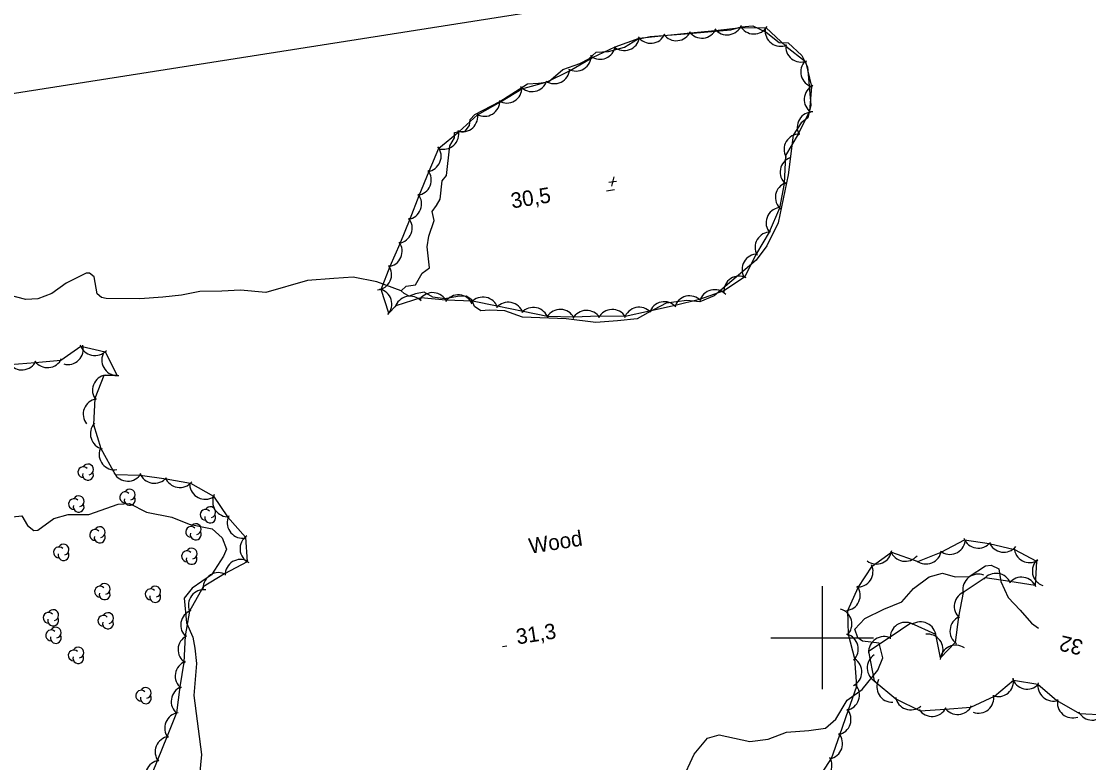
# Model space of a CAD drawing. Extents: x 646142 to 649934, y 5874075 to 5876351.
# Drawn here: x 648244.3 to 648451.8, y 5875975.7 to 5876119.8 of the extents above; entities that cross this region are included whole.
import ezdxf

# ---------------------------------------------------------------- set-up
doc = ezdxf.new("R2010")
doc.units = 0
for name, color, linetype in [('Niveau 2', 7, 'Continuous'), ('Niveau 3', 7, 'Continuous'), ('Niveau 4', 7, 'Continuous'), ('Niveau 44', 7, 'Continuous'), ('Niveau 60', 7, 'Continuous'), ('Niveau 61', 7, 'Continuous')]:
    doc.layers.add(name, color=color, linetype=linetype)

msp = doc.modelspace()

# ---------------------------------------------------------------- linework, layer by layer
at = {"layer": 'Niveau 2'}
for points in [[(648241.38, 5876023.38), (648244.45, 5876023.67), (648245.51, 5876021.79), (648246.78, 5876020.85), (648247.52, 5876020.91), (648250.66, 5876023.15), (648253.46, 5876023.94), (648257.47, 5876023.95), (648263.14, 5876025.98), (648265.37, 5876026.09), (648268.64, 5876024.38), (648273.57, 5876023.42), (648276.93, 5876022.07), (648281.4, 5876021.13), (648283.35, 5876019.44), (648284.21, 5876017.21), (648283.62, 5876015.84), (648281.32, 5876012.23), (648277.52, 5876009.65), (648276.01, 5876007.7), (648276.42, 5876002.9), (648277.66, 5876000.12), (648278.05, 5875997.97), (648278.39, 5875994.95), (648277.88, 5875988.77), (648279.37, 5875977.28), (648278.81, 5875971.9)], [(648372.75, 5875972.18), (648375.1, 5875977.35), (648377.71, 5875980.47), (648380, 5875981.1), (648385.91, 5875979.82), (648389.53, 5875980.27), (648393.08, 5875981.62), (648397.38, 5875981.95), (648400.65, 5875982.42), (648402.63, 5875984.18), (648404.87, 5875987.84), (648407.78, 5875989.95), (648410.81, 5875993.68), (648411.77, 5875996.1), (648411.05, 5875998.91), (648407.83, 5875999.3), (648406.92, 5875999.98), (648406.34, 5876001.66), (648408.29, 5876003.75), (648411.98, 5876005.52), (648415.51, 5876006.99), (648417.77, 5876009.57), (648420.79, 5876011.86), (648423.36, 5876012.51), (648425.86, 5876011.83), (648428.59, 5876011.92), (648431.74, 5876013.94), (648432.87, 5876014.13), (648434.35, 5876013.39), (648434.76, 5876010.95), (648436.13, 5876007.79), (648438.48, 5876005.32), (648440.71, 5876002.85), (648442.04, 5876001.84)]]:
    msp.add_lwpolyline(points, dxfattribs=at)
at = {"layer": 'Niveau 3'}
for p, q in [((648358.51, 5876088.54), (648360.05, 5876088.78)), ((648358.51, 5876088.54), (648360.05, 5876088.78)), ((648359.49, 5876089.61), (648359.03, 5876087.75)), ((648359.49, 5876089.61), (648359.03, 5876087.75)), ((648358.06, 5876086.85), (648359.64, 5876087.1)), ((648358.06, 5876086.85), (648359.64, 5876087.1)), ((648337.89, 5875998.26), (648338.69, 5875998.39))]:
    msp.add_line(p, q, dxfattribs=at)
at = {"layer": 'Niveau 4'}
for points in [[(648318.16, 5876067.44), (648319.13, 5876068.32), (648320.94, 5876068.57), (648322.25, 5876070.85), (648323.66, 5876071.87), (648323.24, 5876075.98), (648323.54, 5876078.07), (648324.57, 5876081.13), (648324.21, 5876082.83), (648325.04, 5876084.04), (648325.75, 5876085.25), (648326.16, 5876088.84), (648327, 5876089.82), (648327.6, 5876095.61), (648328.51, 5876097.18), (648328.55, 5876098.21), (648329.56, 5876098.4), (648330.58, 5876098.48), (648331.42, 5876099.57), (648331.56, 5876100.73), (648332.51, 5876101.72), (648337.35, 5876104.26), (648342.7, 5876107.65), (648344.86, 5876107.81), (648346.78, 5876108.06), (648349.57, 5876110.45), (648352.91, 5876111.62), (648354.67, 5876112.55), (648356.06, 5876113.8), (648358.45, 5876113.98), (648361.59, 5876114.78), (648364.1, 5876116.35), (648366.57, 5876116.87), (648373.38, 5876117.38), (648382.23, 5876118.14), (648384.24, 5876118.75), (648386.51, 5876118.92)], [(648386.51, 5876118.92), (648389.11, 5876117.73), (648391.66, 5876115.73), (648393.38, 5876115.63), (648396.07, 5876113.19), (648397.15, 5876110.97), (648397.82, 5876103.55), (648397.21, 5876101.09), (648395.91, 5876100.08), (648394.38, 5876097.67), (648393.36, 5876090.01), (648391.43, 5876080.68), (648389.25, 5876076.15), (648387.18, 5876073.36), (648379.02, 5876066.43), (648376.25, 5876065.31), (648373.72, 5876065.58), (648369.65, 5876065.05), (648366.13, 5876063.18), (648364.05, 5876061.99), (648360.2, 5876061.59), (648356, 5876061.28), (648350.23, 5876062), (648341.75, 5876062.29), (648338.34, 5876063.53), (648335.36, 5876063.66), (648333.66, 5876063.53), (648332.45, 5876064.36), (648331.9, 5876065.7), (648330.81, 5876066.42), (648329.11, 5876066.3), (648326.63, 5876065.88), (648324.32, 5876066.17), (648322.64, 5876067.2), (648320.95, 5876066.84), (648319.73, 5876066.41), (648318.77, 5876066.91), (648318.16, 5876067.44)], [(648318.16, 5876067.44), (648313.46, 5876069.16), (648308.82, 5876070.08), (648305.06, 5876069.8), (648299.95, 5876069.43), (648291.88, 5876067.1), (648286.93, 5876067.54), (648283.28, 5876067.39), (648279.06, 5876067.3), (648275.45, 5876066.58), (648271.81, 5876066.19), (648267.38, 5876065.86), (648260.84, 5876065.96), (648259.92, 5876066.12), (648259.06, 5876066.86), (648258.47, 5876070.15), (648257.61, 5876070.89), (648256.93, 5876070.84), (648253.06, 5876068.95), (648250.24, 5876066.9), (648247.57, 5876065.89), (648245.18, 5876065.72), (648240.5, 5876066.98)]]:
    msp.add_lwpolyline(points, dxfattribs=at)
at = {"layer": 'Niveau 44'}
for points in [[(648315.78, 5876063.07), (648314.3, 5876067.69), (648316, 5876072.2), (648317.95, 5876076.64), (648319.89, 5876081.42), (648321.66, 5876085.94), (648323.64, 5876090.68), (648325.49, 5876095.17), (648329.45, 5876098.39), (648333.03, 5876101.67), (648337.48, 5876104.18), (648341.64, 5876106.67), (648346.54, 5876108.04), (648350.89, 5876110.2), (648355.38, 5876112.82), (648359.77, 5876114.89), (648364.43, 5876116.57), (648369.26, 5876117.05), (648374.38, 5876117.56), (648379.21, 5876118.05), (648384.28, 5876118.65), (648389.13, 5876118.56), (648392.91, 5876115.01), (648396.73, 5876112.02), (648397.94, 5876107.17), (648397.56, 5876102.33), (648395.32, 5876097.9), (648392.85, 5876093.72), (648392.61, 5876088.3), (648391.73, 5876083.53), (648389.67, 5876078.86), (648387.21, 5876074.67), (648384.93, 5876070.08), (648380.86, 5876067.44), (648376.16, 5876065.75), (648371.45, 5876064.59), (648366.43, 5876063.48), (648361.69, 5876062.45), (648356.56, 5876062.48), (648351.71, 5876062.31), (648346.6, 5876062.44), (648341.85, 5876063.42), (648336.81, 5876064.46), (648332.05, 5876065.43), (648326.86, 5876065.63), (648322.02, 5876066.05), (648317.1, 5876064.54), (648315.78, 5876063.07)], [(648242.19, 5876053.08), (648247.03, 5876053.51), (648252.01, 5876053.96), (648255.9, 5876056.65), (648260.64, 5876055.6), (648262.99, 5876050.96), (648260.39, 5876051), (648258.64, 5876046.47), (648258.36, 5876041.44), (648259.78, 5876036.8), (648262.56, 5876031.73), (648267.41, 5876031.6), (648272.46, 5876030.85), (648277.25, 5876030.06), (648281.71, 5876027.53), (648284.43, 5876023.51), (648287.89, 5876019.57), (648288.26, 5876014.73), (648283.84, 5876012.4), (648279.67, 5876009.91), (648277, 5876005.14), (648276.16, 5876000.36), (648275.89, 5875995.21), (648275.13, 5875990.42), (648274.48, 5875985.36), (648272.66, 5875980.85), (648270.74, 5875976.08), (648268.92, 5875971.58)], [(648398.44, 5875971.42), (648401.84, 5875976.53), (648403.43, 5875981.11), (648405.12, 5875985.97), (648406.71, 5875990.56), (648406.33, 5875995.9), (648405.13, 5876000.6), (648405.01, 5876005.31), (648407, 5876009.74), (648409.71, 5876013.88), (648413.46, 5876016.63), (648418.61, 5876014.79), (648423.12, 5876016.61), (648427.69, 5876019.04), (648432.48, 5876018.28), (648437.37, 5876017.16), (648441.67, 5876014.9), (648441.41, 5876010.14), (648436.47, 5876010.89), (648431.67, 5876011.61), (648427.4, 5876008.81), (648426.5, 5876004.05), (648425.85, 5875999.07), (648422.98, 5875996.08), (648422.08, 5876000.62), (648417.24, 5876002.79), (648413.2, 5876000.1), (648409.03, 5875997.34), (648410.11, 5875991.64), (648414.35, 5875988.13), (648419.07, 5875985.76), (648423.91, 5875986.12), (648428.89, 5875986.49), (648433.47, 5875988.65), (648437.22, 5875991.74), (648441.94, 5875990.94), (648445.61, 5875987.76), (648450.04, 5875985.29), (648455.01, 5875985)]]:
    msp.add_lwpolyline(points, dxfattribs=at)
for centre, radius, start, end in [((648371.64, 5876119.06), 3, 215.7319, 335.7098), ((648376.62, 5876119.56), 3, 215.7319, 335.7098), ((648381.51, 5876120.19), 3, 218.1537, 338.1316), ((648386.74, 5876120.37), 3, 208.8796, 328.8575), ((648391.92, 5876117.97), 3, 173.2181, 293.196), ((648361.53, 5876117.14), 3, 229.8087, 349.7867), ((648366.67, 5876118.56), 3, 215.7319, 335.7098), ((648356.82, 5876115.45), 3, 235.2178, 349.7867), ((648395.91, 5876114.9), 3, 171.8895, 291.8674), ((648352.11, 5876113.16), 3, 241.9027, 1.8806), ((648398.83, 5876110.01), 3, 135.3175, 255.2954), ((648347.93, 5876110.7), 3, 236.4726, 356.4505), ((648343.61, 5876109.16), 3, 222.1883, 342.1663), ((648399.51, 5876104.61), 3, 115.5095, 235.4875), ((648338.66, 5876106.94), 3, 240.9492, 0.9272), ((648334.37, 5876104.37), 3, 240.9492, 0.9272), ((648330.05, 5876101.33), 3, 252.4721, 12.4501), ((648398.15, 5876099.22), 3, 89.4614, 209.4393), ((648326.36, 5876097.95), 3, 252.4721, 12.4501), ((648395.6, 5876094.92), 3, 89.4614, 209.4393), ((648322.94, 5876093.6), 3, 277.5704, 37.5484), ((648394.82, 5876090.51), 3, 109.539, 229.5169), ((648321.03, 5876088.98), 3, 277.5704, 37.5484), ((648393.91, 5876085.6), 3, 109.539, 229.5169), ((648319.14, 5876084.32), 3, 278.6012, 38.5791), ((648392.1, 5876080.66), 3, 99.6534, 219.6313), ((648317.31, 5876079.67), 3, 278.6012, 38.5791), ((648389.96, 5876075.87), 3, 89.5152, 209.4931), ((648315.36, 5876075.13), 3, 276.2108, 36.1888), ((648387.42, 5876071.56), 3, 89.5152, 209.4931), ((648313.3, 5876070.61), 3, 275.1392, 35.1171), ((648383.86, 5876067.28), 3, 63.0302, 183.0081), ((648313.36, 5876064.84), 3, 317.8028, 77.7807), ((648319.88, 5876063.39), 3, 43.5215, 163.4994), ((648324.29, 5876064.08), 3, 24.9353, 144.9132), ((648329.27, 5876063.64), 3, 24.9353, 144.9132), ((648334.08, 5876063.22), 3, 18.4, 138.378), ((648374.22, 5876063.46), 3, 43.7817, 163.7597), ((648379.08, 5876064.65), 3, 43.7817, 163.7597), ((648338.97, 5876062.21), 3, 18.4, 138.378), ((648343.87, 5876061.2), 3, 18.4, 138.378), ((648349.09, 5876060.82), 3, 27.5561, 147.534), ((648354.2, 5876060.63), 3, 32.1013, 152.0792), ((648359.2, 5876060.81), 3, 32.1013, 152.0792), ((648364.43, 5876061.24), 3, 42.3277, 162.3057), ((648369.32, 5876062.31), 3, 42.3277, 162.3057), ((648253.38, 5876056.11), 3, 254.3203, 14.2982), ((648258.65, 5876057.85), 3, 197.4883, 317.4663), ((648244.45, 5876055.05), 3, 215.1475, 335.1255), ((648249.43, 5876055.5), 3, 215.1475, 335.1255), ((648262.97, 5876053.96), 3, 156.5193, 276.4973), ((648261.16, 5876048.1), 3, 98.9497, 218.9277), ((648259.36, 5876043.44), 3, 98.9497, 218.9277), ((648260.75, 5876039.63), 3, 136.9531, 256.931), ((648262.45, 5876035.63), 3, 158.9483, 278.9263), ((648256.39, 5876032.18), 1.05, 44.1154, 269.804), ((648257.29, 5876032.71), 1.05, 282.2692, 149.7263), ((648257.29, 5876031.66), 1.05, 166.9369, 29.6212), ((648265.03, 5876033.43), 3, 208.538, 328.5159), ((648270.21, 5876033.01), 3, 200.6129, 320.5909), ((648275.14, 5876032.2), 3, 200.6129, 320.5909), ((648265.4, 5876027.82), 1.05, 282.2692, 149.7263), ((648280.06, 5876029.9), 3, 183.196, 303.1739), ((648254.58, 5876025.98), 1.05, 44.1154, 269.804), ((648255.48, 5876026.51), 1.05, 282.2692, 149.7263), ((648264.5, 5876027.29), 1.05, 44.1154, 269.804), ((648265.4, 5876026.77), 1.05, 166.9369, 29.6212), ((648284.53, 5876026.5), 3, 154.0543, 274.0322), ((648255.48, 5876025.46), 1.05, 166.9369, 29.6212), ((648280.15, 5876023.87), 1.05, 44.1154, 269.804), ((648281.05, 5876024.4), 1.05, 282.2692, 149.7263), ((648278.23, 5876021.1), 1.05, 282.2692, 149.7263), ((648281.05, 5876023.35), 1.05, 166.9369, 29.6212), ((648287.34, 5876022.34), 3, 153.3778, 273.3558), ((648258.67, 5876019.98), 1.05, 44.1154, 269.804), ((648259.57, 5876020.51), 1.05, 282.2692, 149.7263), ((648277.33, 5876020.57), 1.05, 44.1154, 269.804), ((648278.23, 5876020.05), 1.05, 166.9369, 29.6212), ((648252.55, 5876017.12), 1.05, 282.2692, 149.7263), ((648259.57, 5876019.46), 1.05, 166.9369, 29.6212), ((648289.84, 5876017.29), 3, 124.3112, 244.2891), ((648424.84, 5876019.2), 3, 231.9616, 351.9395), ((648430.36, 5876020.4), 3, 200.9663, 320.9442), ((648435.3, 5876019.61), 3, 200.9663, 320.9442), ((648251.65, 5876016.59), 1.05, 44.1154, 269.804), ((648252.55, 5876016.07), 1.05, 166.9369, 29.6212), ((648276.54, 5876015.82), 1.05, 44.1154, 269.804), ((648277.44, 5876016.35), 1.05, 282.2692, 149.7263), ((648410.54, 5876017.31), 3, 232.8388, 352.8168), ((648416.16, 5876017.85), 3, 199.7024, 319.6804), ((648420.21, 5876017.33), 3, 231.9616, 351.9395), ((648440.34, 5876017.59), 3, 182.229, 302.2069), ((648277.44, 5876015.3), 1.05, 166.9369, 29.6212), ((648286.95, 5876012.21), 3, 60.9747, 180.9526), ((648406.89, 5876012.86), 3, 265.8138, 25.7917), ((648443.85, 5876012.97), 3, 131.8349, 251.8129), ((648282.66, 5876009.64), 3, 60.9747, 180.9526), ((648430.33, 5876009.35), 3, 68.1607, 188.1387), ((648433.8, 5876009.51), 3, 21.3782, 141.3562), ((648438.75, 5876008.76), 3, 21.3782, 141.3562), ((648259.63, 5876008.95), 1.05, 44.1154, 269.804), ((648260.53, 5876009.48), 1.05, 282.2692, 149.7263), ((648270.36, 5876008.96), 1.05, 282.2692, 149.7263), ((648404.4, 5876008.25), 3, 275.8383, 35.8162), ((648260.53, 5876008.43), 1.05, 166.9369, 29.6212), ((648269.46, 5876008.43), 1.05, 44.1154, 269.804), ((648270.36, 5876007.91), 1.05, 166.9369, 29.6212), ((648279.8, 5876006.31), 3, 82.4583, 202.4363), ((648428.68, 5876006.1), 3, 109.2152, 229.1932), ((648402.78, 5876002.66), 3, 314.4088, 74.3868), ((648249.64, 5876003.86), 1.05, 44.1154, 269.804), ((648250.54, 5876003.34), 1.05, 166.9369, 29.6212), ((648250.54, 5876004.39), 1.05, 282.2692, 149.7263), ((648260.28, 5876003.28), 1.05, 44.1154, 269.804), ((648261.18, 5876003.81), 1.05, 282.2692, 149.7263), ((648278.31, 5876002.44), 3, 110.0304, 230.0084), ((648427.84, 5876001.31), 3, 114.2771, 234.2551), ((648250.12, 5876000.46), 1.05, 44.1154, 269.804), ((648251.02, 5876000.99), 1.05, 282.2692, 149.7263), ((648261.18, 5876002.76), 1.05, 166.9369, 29.6212), ((648416.2, 5875999.98), 3, 63.5916, 183.5695), ((648419.13, 5876000.08), 3, 4.4789, 124.4568), ((648251.02, 5875999.94), 1.05, 166.9369, 29.6212), ((648277.8, 5875997.66), 3, 116.9129, 236.8908), ((648404.02, 5875997.81), 3, 314.4088, 74.3868), ((648412.03, 5875997.21), 3, 63.5916, 183.5695), ((648420.51, 5875997.69), 3, 337.3052, 97.2831), ((648254.51, 5875996.56), 1.05, 44.1154, 269.804), ((648255.41, 5875997.09), 1.05, 282.2692, 149.7263), ((648425.93, 5875995.53), 3, 55.2829, 175.2608), ((648255.41, 5875996.04), 1.05, 166.9369, 29.6212), ((648277.25, 5875992.54), 3, 110.9274, 230.9053), ((648404.71, 5875993.36), 3, 297.3583, 57.3362), ((648411.75, 5875994.15), 3, 122.9399, 242.9178), ((648413.62, 5875990.45), 3, 151.9719, 271.9499), ((648434.22, 5875991.55), 3, 249.474, 9.4519), ((648439.85, 5875993), 3, 196.9178, 316.8957), ((648444.93, 5875990.68), 3, 169.1088, 289.0867), ((648267.62, 5875988.73), 1.05, 44.1154, 269.804), ((648268.52, 5875989.26), 1.05, 282.2692, 149.7263), ((648276.46, 5875987.6), 3, 110.9274, 230.9053), ((648404.25, 5875988.85), 3, 280.8897, 40.8676), ((648268.52, 5875988.21), 1.05, 166.9369, 29.6212), ((648417.23, 5875988.96), 3, 190.0499, 310.0278), ((648430.38, 5875988.34), 3, 249.8775, 9.8555), ((648448.71, 5875987.41), 3, 169.1088, 289.0867), ((648275.21, 5875982.44), 3, 98.0575, 218.0354), ((648402.61, 5875984.12), 3, 280.8897, 40.8676), ((648421.35, 5875987.7), 3, 214.3118, 334.2898), ((648426.34, 5875988.07), 3, 214.3118, 334.2898), ((648452.51, 5875986.98), 3, 208.4179, 328.3959), ((648273.34, 5875977.81), 3, 98.0575, 218.0354), ((648400.97, 5875979.4), 3, 280.8897, 40.8676), ((648398.91, 5875975.12), 3, 271.7287, 31.7066), ((648271.47, 5875973.17), 3, 98.0575, 218.0354)]:
    msp.add_arc(centre, radius, start, end, dxfattribs=at)
at = {"layer": 'Niveau 60'}
msp.add_lwpolyline([(646167.42, 5875779.32), (649130.97, 5876245.57), (649395.18, 5874566.24), (646431.63, 5874099.99)], close=True, dxfattribs=at)
msp.add_lwpolyline([(646167.42, 5875779.32), (649130.97, 5876245.57), (649395.18, 5874566.24), (646431.63, 5874099.99)], close=True, dxfattribs=at)
at = {"layer": 'Niveau 61'}
for points in [[(648400, 5876010), (648400, 5876000), (648400, 5875990)], [(648390, 5876000), (648400, 5876000), (648410, 5876000)]]:
    msp.add_lwpolyline(points, dxfattribs=at)

# ---------------------------------------------------------------- texts
at = {"layer": 'Niveau 2'}
msp.add_text('32', height=3, rotation=166.3598, dxfattribs=at).set_placement((648450.92, 5875999.43))
at = {"layer": 'Niveau 3'}
for s, p in [('   30,5', (648336.41, 5876082.92)), ('   30,5', (648336.41, 5876082.92)), ('31,3 ', (648340.75, 5875998.67))]:
    msp.add_text(s, height=3, rotation=8.9405, dxfattribs=at).set_placement(p)
at = {"layer": 'Niveau 44'}
msp.add_text('Wood', height=3, rotation=8.9405, dxfattribs=at).set_placement((648343.23, 5876016.3))

doc.saveas('drawing.dxf')
